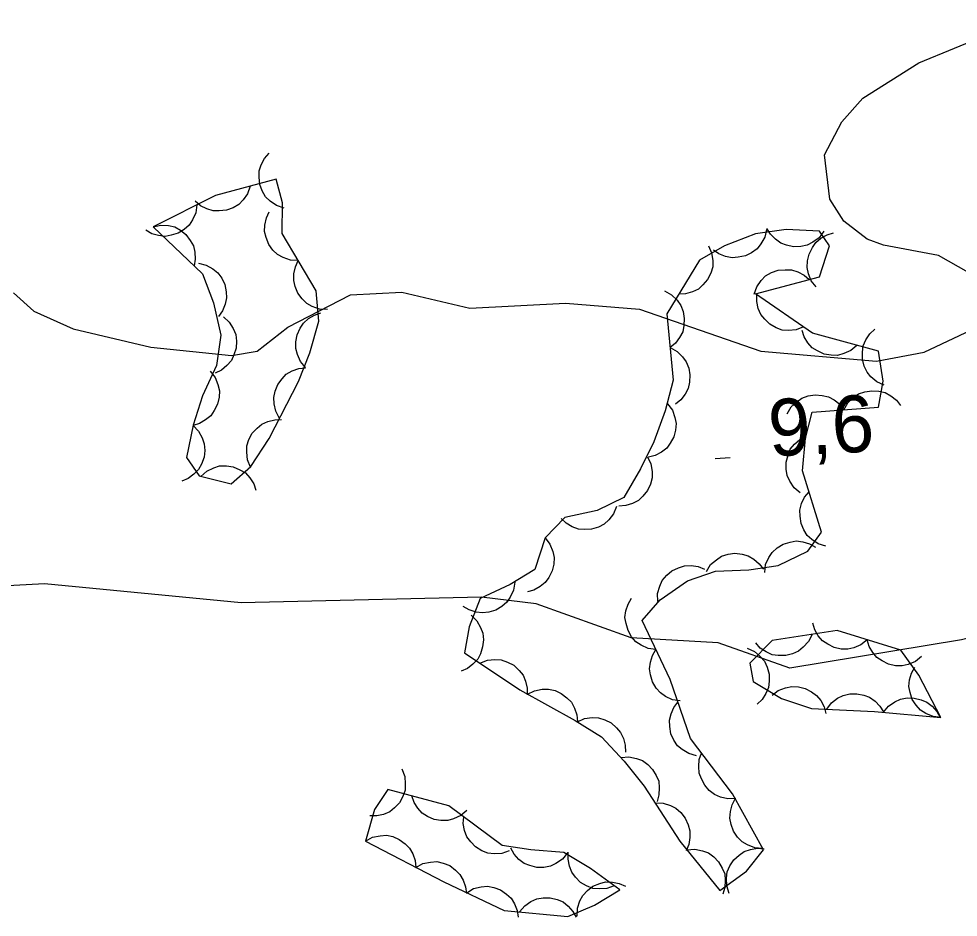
# Model space of a CAD drawing. Extents: x 336540 to 340074, y 5572036 to 5573747.
# Drawn here: x 337134.28 to 337183.84, y 5573488.56 to 5573535.96 of the extents above; entities that cross this region are included whole.
import ezdxf

# ---------------------------------------------------------------- set-up
doc = ezdxf.new("R2010")
doc.units = 0
for name, color, linetype in [('Niveau 2', 7, 'Continuous'), ('Niveau 3', 7, 'Continuous'), ('Niveau 44', 7, 'Continuous')]:
    doc.layers.add(name, color=color, linetype=linetype)

msp = doc.modelspace()

# ---------------------------------------------------------------- linework, layer by layer
at = {"layer": 'Niveau 2'}
for points in [[(337184.39, 5573522.57), (337182.81, 5573523.48), (337179.9, 5573524.02), (337179.04, 5573524.33), (337177.81, 5573525.28), (337177.07, 5573526.44), (337176.78, 5573528.79), (337177.7, 5573530.52), (337178.81, 5573531.78), (337181.76, 5573533.63), (337187.41, 5573535.96)], [(337133.99, 5573521.5), (337135.07, 5573520.53), (337137.14, 5573519.61), (337141.24, 5573518.63), (337145.5, 5573518.19), (337146.85, 5573518.42), (337148.47, 5573519.69), (337151.77, 5573521.39), (337154.48, 5573521.53), (337158.07, 5573520.69), (337163.13, 5573520.95), (337167.03, 5573520.64), (337173.43, 5573518.42), (337179.53, 5573517.89), (337182.05, 5573518.37), (337184.85, 5573519.69)], [(337231.92, 5573503.12), (337221.44, 5573502.93), (337219.55, 5573503.51), (337206.01, 5573503.16), (337204.01, 5573502.87), (337198.2, 5573503.94), (337194.25, 5573505.07), (337190.71, 5573504.88), (337184.02, 5573503.19), (337174.95, 5573501.7), (337171.17, 5573503.03), (337166.58, 5573503.3), (337161.58, 5573505.09), (337158.69, 5573505.45), (337146.01, 5573505.15), (337135.63, 5573506.14), (337131.41, 5573505.92)]]:
    msp.add_lwpolyline(points, dxfattribs=at)
at = {"layer": 'Niveau 3'}
msp.add_line((337171.01, 5573512.77), (337171.81, 5573512.81), dxfattribs=at)
at = {"layer": 'Niveau 44'}
for points in [[(337148.27, 5573525.97), (337147.87, 5573526.11), (337147.54, 5573526.34), (337147.3, 5573526.57), (337147.12, 5573526.88), (337147, 5573527.22), (337146.96, 5573527.6), (337146.96, 5573527.93), (337147.07, 5573528.26), (337147.24, 5573528.59), (337147.48, 5573528.87)], [(337141.36, 5573524.99), (337143.97, 5573522.5), (337144.54, 5573520.98), (337144.93, 5573519.27), (337144.7, 5573517.66), (337143.96, 5573516.07), (337143.47, 5573514.52), (337143.13, 5573512.81), (337143.79, 5573511.84), (337145.48, 5573511.42), (337146.52, 5573512.34), (337147.48, 5573513.81), (337149.03, 5573516.82), (337149.63, 5573518.33), (337150.1, 5573520.01), (337149.97, 5573521.61), (337148.17, 5573524.63), (337148.19, 5573526.25), (337147.85, 5573527.5), (337144.66, 5573526.63), (337141.36, 5573524.99)], [(337146.48, 5573527.13), (337146.35, 5573526.73), (337146.11, 5573526.4), (337145.88, 5573526.16), (337145.58, 5573525.99), (337145.23, 5573525.86), (337144.85, 5573525.82), (337144.53, 5573525.82), (337144.19, 5573525.93), (337143.86, 5573526.1), (337143.59, 5573526.34)], [(337143.67, 5573526.14), (337143.61, 5573525.72), (337143.44, 5573525.35), (337143.27, 5573525.07), (337143, 5573524.84), (337142.69, 5573524.65), (337142.32, 5573524.54), (337142, 5573524.48), (337141.65, 5573524.52), (337141.29, 5573524.62), (337140.98, 5573524.8)], [(337149.02, 5573523.2), (337148.61, 5573523.22), (337148.23, 5573523.36), (337147.93, 5573523.52), (337147.68, 5573523.76), (337147.47, 5573524.06), (337147.33, 5573524.42), (337147.24, 5573524.73), (337147.26, 5573525.08), (337147.34, 5573525.45), (337147.49, 5573525.77)], [(337141.36, 5573524.99), (337141.77, 5573525.08), (337142.17, 5573525.05), (337142.5, 5573524.98), (337142.8, 5573524.81), (337143.09, 5573524.58), (337143.32, 5573524.27), (337143.49, 5573523.99), (337143.57, 5573523.64), (337143.59, 5573523.27), (337143.53, 5573522.92)], [(337162.05, 5573508.57), (337161.5, 5573506.91), (337160.21, 5573506.12), (337158.62, 5573505.37), (337158.03, 5573503.88), (337157.79, 5573502.51), (337160.71, 5573500.55), (337163.64, 5573498.94), (337165.02, 5573498.07), (337166.21, 5573496.79), (337167.28, 5573495.48), (337169.15, 5573492.58), (337171.27, 5573489.97), (337172.68, 5573490.99), (337173.56, 5573492.11), (337171.93, 5573495.07), (337169.72, 5573497.98), (337168.64, 5573501.11), (337167.16, 5573504.22), (337168.12, 5573505.31), (337169.56, 5573506.31), (337171.03, 5573506.82), (337172.79, 5573506.89), (337174.35, 5573507.11), (337175.91, 5573507.88), (337176.63, 5573508.88), (337175.62, 5573512.11), (337175.79, 5573513.84), (337176.13, 5573515.21), (337179.63, 5573515.47), (337179.89, 5573516.85), (337179.63, 5573518.42), (337176.16, 5573519.37), (337173.15, 5573521.45), (337176.52, 5573522.34), (337177.05, 5573523.98), (337176.52, 5573524.76), (337174.77, 5573524.85), (337173.14, 5573524.62), (337171.51, 5573523.99), (337170.19, 5573523.22), (337168.47, 5573520.39), (337168.81, 5573516.89), (337168.38, 5573515.28), (337167.79, 5573513.64), (337167.07, 5573512.21), (337166.2, 5573510.7), (337164.8, 5573510.01), (337163.09, 5573509.64), (337162.05, 5573508.57)], [(337173.72, 5573524.85), (337173.63, 5573524.44), (337173.43, 5573524.09), (337173.23, 5573523.82), (337172.94, 5573523.62), (337172.61, 5573523.45), (337172.24, 5573523.38), (337171.91, 5573523.35), (337171.57, 5573523.42), (337171.22, 5573523.56), (337170.93, 5573523.76)], [(337176.75, 5573524.75), (337176.5, 5573524.41), (337176.17, 5573524.18), (337175.88, 5573524.02), (337175.53, 5573523.95), (337175.16, 5573523.93), (337174.79, 5573524.02), (337174.48, 5573524.12), (337174.2, 5573524.33), (337173.94, 5573524.59), (337173.75, 5573524.9)], [(337176.35, 5573521.81), (337176.09, 5573522.13), (337175.94, 5573522.51), (337175.87, 5573522.84), (337175.89, 5573523.19), (337175.97, 5573523.55), (337176.15, 5573523.89), (337176.33, 5573524.16), (337176.6, 5573524.38), (337176.92, 5573524.56), (337177.27, 5573524.66)], [(337170.66, 5573523.99), (337170.83, 5573523.61), (337170.89, 5573523.21), (337170.89, 5573522.88), (337170.79, 5573522.54), (337170.62, 5573522.21), (337170.37, 5573521.92), (337170.14, 5573521.7), (337169.82, 5573521.55), (337169.46, 5573521.45), (337169.1, 5573521.43)], [(337150.56, 5573520.62), (337150.14, 5573520.64), (337149.76, 5573520.78), (337149.47, 5573520.94), (337149.22, 5573521.18), (337149, 5573521.48), (337148.86, 5573521.84), (337148.78, 5573522.16), (337148.79, 5573522.51), (337148.87, 5573522.87), (337149.02, 5573523.2)], [(337143.76, 5573523.07), (337144.16, 5573522.97), (337144.51, 5573522.76), (337144.77, 5573522.56), (337144.98, 5573522.27), (337145.14, 5573521.94), (337145.21, 5573521.56), (337145.24, 5573521.24), (337145.16, 5573520.9), (337145.02, 5573520.55), (337144.81, 5573520.26)], [(337173.08, 5573521.43), (337173.21, 5573521.82), (337173.45, 5573522.15), (337173.68, 5573522.39), (337173.99, 5573522.57), (337174.34, 5573522.69), (337174.72, 5573522.72), (337175.04, 5573522.72), (337175.38, 5573522.61), (337175.71, 5573522.43), (337175.98, 5573522.2)], [(337168.35, 5573521.6), (337168.72, 5573521.4), (337169.01, 5573521.11), (337169.2, 5573520.84), (337169.33, 5573520.52), (337169.39, 5573520.15), (337169.37, 5573519.77), (337169.31, 5573519.45), (337169.14, 5573519.14), (337168.92, 5573518.84), (337168.64, 5573518.61)], [(337175.68, 5573519.7), (337175.29, 5573519.55), (337174.89, 5573519.52), (337174.56, 5573519.54), (337174.23, 5573519.66), (337173.9, 5573519.84), (337173.63, 5573520.11), (337173.42, 5573520.36), (337173.29, 5573520.68), (337173.21, 5573521.05), (337173.21, 5573521.41)], [(337145.07, 5573520.24), (337145.38, 5573519.96), (337145.59, 5573519.62), (337145.72, 5573519.31), (337145.76, 5573518.96), (337145.74, 5573518.59), (337145.62, 5573518.23), (337145.49, 5573517.93), (337145.26, 5573517.67), (337144.97, 5573517.43), (337144.64, 5573517.27)], [(337149.41, 5573517.56), (337149.14, 5573517.88), (337148.98, 5573518.25), (337148.89, 5573518.57), (337148.9, 5573518.92), (337148.97, 5573519.28), (337149.13, 5573519.63), (337149.3, 5573519.91), (337149.56, 5573520.14), (337149.88, 5573520.33), (337150.22, 5573520.45)], [(337178.49, 5573518.73), (337178.17, 5573518.46), (337177.8, 5573518.3), (337177.48, 5573518.2), (337177.13, 5573518.21), (337176.77, 5573518.27), (337176.42, 5573518.44), (337176.14, 5573518.6), (337175.91, 5573518.87), (337175.71, 5573519.18), (337175.6, 5573519.52)], [(337179.93, 5573516.63), (337179.55, 5573516.8), (337179.24, 5573517.07), (337179.03, 5573517.32), (337178.88, 5573517.64), (337178.79, 5573518), (337178.79, 5573518.38), (337178.83, 5573518.71), (337178.97, 5573519.03), (337179.18, 5573519.34), (337179.44, 5573519.58)], [(337168.64, 5573518.61), (337169.01, 5573518.41), (337169.3, 5573518.12), (337169.49, 5573517.86), (337169.62, 5573517.53), (337169.68, 5573517.17), (337169.66, 5573516.78), (337169.6, 5573516.46), (337169.43, 5573516.15), (337169.21, 5573515.86), (337168.93, 5573515.63)], [(337144.37, 5573517.37), (337144.63, 5573517.04), (337144.78, 5573516.67), (337144.86, 5573516.34), (337144.84, 5573515.99), (337144.76, 5573515.63), (337144.59, 5573515.29), (337144.41, 5573515.02), (337144.13, 5573514.8), (337143.81, 5573514.61), (337143.47, 5573514.51)], [(337148.03, 5573514.88), (337147.83, 5573515.25), (337147.75, 5573515.65), (337147.73, 5573515.98), (337147.8, 5573516.32), (337147.94, 5573516.66), (337148.17, 5573516.97), (337148.39, 5573517.21), (337148.7, 5573517.38), (337149.05, 5573517.51), (337149.41, 5573517.55)], [(337177.81, 5573515.33), (337178.02, 5573515.7), (337178.32, 5573515.98), (337178.58, 5573516.17), (337178.92, 5573516.28), (337179.28, 5573516.34), (337179.66, 5573516.31), (337179.98, 5573516.24), (337180.29, 5573516.07), (337180.58, 5573515.84), (337180.8, 5573515.56)], [(337174.82, 5573515.11), (337175.03, 5573515.48), (337175.32, 5573515.75), (337175.59, 5573515.95), (337175.92, 5573516.06), (337176.29, 5573516.12), (337176.67, 5573516.08), (337176.99, 5573516.02), (337177.3, 5573515.85), (337177.59, 5573515.62), (337177.81, 5573515.33)], [(337168.51, 5573515.65), (337168.76, 5573515.32), (337168.89, 5573514.93), (337168.96, 5573514.61), (337168.93, 5573514.26), (337168.84, 5573513.9), (337168.65, 5573513.57), (337168.46, 5573513.3), (337168.18, 5573513.09), (337167.85, 5573512.92), (337167.5, 5573512.83)], [(337146.5, 5573512.31), (337146.34, 5573512.69), (337146.3, 5573513.1), (337146.31, 5573513.43), (337146.42, 5573513.76), (337146.59, 5573514.09), (337146.85, 5573514.37), (337147.1, 5573514.58), (337147.42, 5573514.72), (337147.78, 5573514.81), (337148.14, 5573514.82)], [(337143.47, 5573514.51), (337143.76, 5573514.21), (337143.95, 5573513.85), (337144.06, 5573513.54), (337144.09, 5573513.19), (337144.05, 5573512.83), (337143.91, 5573512.47), (337143.76, 5573512.18), (337143.51, 5573511.93), (337143.21, 5573511.71), (337142.88, 5573511.57)], [(337175.51, 5573510.95), (337175.18, 5573511.22), (337174.96, 5573511.56), (337174.82, 5573511.86), (337174.76, 5573512.2), (337174.77, 5573512.57), (337174.87, 5573512.94), (337174.98, 5573513.25), (337175.21, 5573513.52), (337175.48, 5573513.77), (337175.8, 5573513.94)], [(337167.44, 5573512.85), (337167.62, 5573512.48), (337167.69, 5573512.07), (337167.7, 5573511.74), (337167.6, 5573511.4), (337167.45, 5573511.07), (337167.2, 5573510.77), (337166.97, 5573510.55), (337166.66, 5573510.39), (337166.3, 5573510.28), (337165.94, 5573510.25)], [(337143.88, 5573511.82), (337144.19, 5573512.1), (337144.56, 5573512.27), (337144.87, 5573512.37), (337145.23, 5573512.37), (337145.59, 5573512.32), (337145.94, 5573512.16), (337146.23, 5573512), (337146.46, 5573511.74), (337146.67, 5573511.43), (337146.79, 5573511.09)], [(337176.86, 5573508.14), (337176.46, 5573508.26), (337176.12, 5573508.48), (337175.88, 5573508.7), (337175.69, 5573509), (337175.55, 5573509.34), (337175.5, 5573509.72), (337175.49, 5573510.04), (337175.58, 5573510.38), (337175.74, 5573510.72), (337175.97, 5573511)], [(337165.82, 5573510.23), (337165.66, 5573509.84), (337165.41, 5573509.53), (337165.17, 5573509.3), (337164.86, 5573509.14), (337164.5, 5573509.03), (337164.12, 5573509.01), (337163.8, 5573509.03), (337163.47, 5573509.16), (337163.15, 5573509.35), (337162.89, 5573509.6)], [(337162.05, 5573508.57), (337162.3, 5573508.24), (337162.45, 5573507.86), (337162.52, 5573507.54), (337162.5, 5573507.19), (337162.42, 5573506.83), (337162.24, 5573506.49), (337162.05, 5573506.22), (337161.78, 5573506), (337161.45, 5573505.82), (337161.11, 5573505.72)], [(337173.63, 5573506.75), (337173.68, 5573507.17), (337173.85, 5573507.54), (337174.03, 5573507.81), (337174.29, 5573508.05), (337174.61, 5573508.24), (337174.98, 5573508.35), (337175.3, 5573508.41), (337175.65, 5573508.36), (337176, 5573508.26), (337176.32, 5573508.08)], [(337170.56, 5573506.8), (337170.78, 5573507.16), (337171.08, 5573507.42), (337171.36, 5573507.61), (337171.7, 5573507.71), (337172.06, 5573507.76), (337172.44, 5573507.71), (337172.76, 5573507.63), (337173.06, 5573507.45), (337173.34, 5573507.21), (337173.56, 5573506.92)], [(337167.99, 5573505.22), (337167.98, 5573505.64), (337168.1, 5573506.03), (337168.23, 5573506.33), (337168.46, 5573506.6), (337168.74, 5573506.83), (337169.09, 5573506.99), (337169.4, 5573507.1), (337169.75, 5573507.11), (337170.12, 5573507.06), (337170.45, 5573506.93)], [(337160.45, 5573506.23), (337160.38, 5573505.82), (337160.21, 5573505.45), (337160.02, 5573505.18), (337159.76, 5573504.95), (337159.44, 5573504.76), (337159.07, 5573504.66), (337158.75, 5573504.61), (337158.4, 5573504.66), (337158.04, 5573504.77), (337157.73, 5573504.95)], [(337167.89, 5573502.68), (337167.48, 5573502.74), (337167.11, 5573502.91), (337166.84, 5573503.09), (337166.61, 5573503.36), (337166.42, 5573503.68), (337166.32, 5573504.05), (337166.26, 5573504.37), (337166.31, 5573504.72), (337166.42, 5573505.07), (337166.61, 5573505.39)], [(337158.14, 5573504.49), (337158.44, 5573504.2), (337158.64, 5573503.85), (337158.76, 5573503.54), (337158.79, 5573503.19), (337158.75, 5573502.82), (337158.63, 5573502.46), (337158.49, 5573502.17), (337158.24, 5573501.91), (337157.95, 5573501.69), (337157.62, 5573501.54)], [(337179.04, 5573503.19), (337178.71, 5573502.93), (337178.33, 5573502.78), (337178.01, 5573502.7), (337177.66, 5573502.71), (337177.3, 5573502.79), (337176.96, 5573502.96), (337176.69, 5573503.14), (337176.46, 5573503.41), (337176.27, 5573503.73), (337176.17, 5573504.07)], [(337182.93, 5573499.1), (337181.77, 5573501.33), (337180.81, 5573502.65), (337177.45, 5573503.68), (337174.03, 5573503.16), (337172.85, 5573501.96), (337173.02, 5573501), (337174.52, 5573500.1), (337176.1, 5573499.57), (337179.43, 5573499.41), (337182.93, 5573499.1)], [(337176.13, 5573503.48), (337175.95, 5573503.1), (337175.67, 5573502.8), (337175.42, 5573502.59), (337175.1, 5573502.45), (337174.74, 5573502.36), (337174.35, 5573502.37), (337174.03, 5573502.41), (337173.71, 5573502.56), (337173.4, 5573502.76), (337173.16, 5573503.03)], [(337181.91, 5573502.31), (337181.58, 5573502.05), (337181.2, 5573501.9), (337180.88, 5573501.82), (337180.53, 5573501.83), (337180.17, 5573501.91), (337179.83, 5573502.08), (337179.55, 5573502.26), (337179.33, 5573502.53), (337179.14, 5573502.85), (337179.04, 5573503.19)], [(337169.18, 5573499.97), (337168.77, 5573500.03), (337168.4, 5573500.21), (337168.13, 5573500.39), (337167.9, 5573500.65), (337167.71, 5573500.97), (337167.61, 5573501.34), (337167.55, 5573501.66), (337167.6, 5573502.01), (337167.71, 5573502.37), (337167.89, 5573502.68)], [(337172.71, 5573502.75), (337173.09, 5573502.58), (337173.4, 5573502.31), (337173.62, 5573502.07), (337173.77, 5573501.75), (337173.86, 5573501.39), (337173.86, 5573501.01), (337173.83, 5573500.68), (337173.69, 5573500.36), (337173.49, 5573500.05), (337173.23, 5573499.8)], [(337158.61, 5573501.96), (337159, 5573502.12), (337159.4, 5573502.15), (337159.73, 5573502.14), (337160.06, 5573502.02), (337160.39, 5573501.85), (337160.67, 5573501.58), (337160.88, 5573501.33), (337161.01, 5573501.01), (337161.1, 5573500.65), (337161.1, 5573500.29)], [(337182.93, 5573499.1), (337182.52, 5573499.15), (337182.14, 5573499.31), (337181.86, 5573499.48), (337181.62, 5573499.74), (337181.42, 5573500.05), (337181.31, 5573500.42), (337181.24, 5573500.74), (337181.28, 5573501.09), (337181.37, 5573501.44), (337181.55, 5573501.76)], [(337161.12, 5573500.32), (337161.49, 5573500.51), (337161.89, 5573500.59), (337162.22, 5573500.6), (337162.57, 5573500.52), (337162.9, 5573500.37), (337163.2, 5573500.13), (337163.44, 5573499.9), (337163.6, 5573499.59), (337163.72, 5573499.24), (337163.75, 5573498.88)], [(337174.02, 5573500.27), (337174.35, 5573500.52), (337174.73, 5573500.66), (337175.06, 5573500.74), (337175.41, 5573500.71), (337175.77, 5573500.63), (337176.1, 5573500.45), (337176.37, 5573500.26), (337176.59, 5573499.99), (337176.77, 5573499.66), (337176.86, 5573499.31)], [(337176.91, 5573499.53), (337177.16, 5573499.87), (337177.48, 5573500.11), (337177.77, 5573500.26), (337178.12, 5573500.34), (337178.49, 5573500.35), (337178.86, 5573500.27), (337179.17, 5573500.17), (337179.46, 5573499.96), (337179.71, 5573499.69), (337179.9, 5573499.39)], [(337170.03, 5573497.08), (337169.63, 5573497.19), (337169.28, 5573497.4), (337169.03, 5573497.61), (337168.83, 5573497.9), (337168.68, 5573498.24), (337168.62, 5573498.62), (337168.6, 5573498.95), (337168.69, 5573499.29), (337168.84, 5573499.63), (337169.05, 5573499.91)], [(337179.9, 5573499.37), (337180.16, 5573499.69), (337180.5, 5573499.92), (337180.8, 5573500.07), (337181.14, 5573500.13), (337181.51, 5573500.12), (337181.89, 5573500.03), (337182.19, 5573499.91), (337182.47, 5573499.69), (337182.71, 5573499.42), (337182.89, 5573499.1)], [(337163.75, 5573498.87), (337164.13, 5573499.04), (337164.53, 5573499.09), (337164.86, 5573499.08), (337165.2, 5573498.98), (337165.53, 5573498.81), (337165.81, 5573498.55), (337166.03, 5573498.31), (337166.18, 5573497.99), (337166.27, 5573497.63), (337166.29, 5573497.27)], [(337166.05, 5573496.99), (337166.47, 5573497.02), (337166.86, 5573496.94), (337167.18, 5573496.83), (337167.46, 5573496.62), (337167.72, 5573496.36), (337167.91, 5573496.03), (337168.04, 5573495.73), (337168.07, 5573495.38), (337168.05, 5573495.01), (337167.95, 5573494.66)], [(337172.11, 5573494.83), (337171.69, 5573494.81), (337171.3, 5573494.9), (337170.99, 5573495.03), (337170.71, 5573495.24), (337170.47, 5573495.52), (337170.29, 5573495.86), (337170.17, 5573496.16), (337170.15, 5573496.51), (337170.18, 5573496.88), (337170.3, 5573497.22)], [(337154.48, 5573496.38), (337154.64, 5573495.99), (337154.67, 5573495.59), (337154.66, 5573495.26), (337154.54, 5573494.93), (337154.36, 5573494.6), (337154.1, 5573494.33), (337153.85, 5573494.12), (337153.52, 5573493.98), (337153.16, 5573493.9), (337152.8, 5573493.9)], [(337152.57, 5573492.58), (337156.7, 5573490.43), (337159.88, 5573488.92), (337163.25, 5573488.6), (337164.66, 5573489.19), (337165.98, 5573490), (337164.44, 5573491.13), (337163.04, 5573491.97), (337161.3, 5573492.11), (337159.78, 5573492.34), (337156.97, 5573494.44), (337153.75, 5573495.3), (337153.04, 5573494.25), (337152.57, 5573492.58)], [(337157.91, 5573494.19), (337157.59, 5573493.92), (337157.22, 5573493.75), (337156.91, 5573493.66), (337156.55, 5573493.66), (337156.19, 5573493.72), (337155.84, 5573493.88), (337155.56, 5573494.05), (337155.33, 5573494.31), (337155.13, 5573494.62), (337155.01, 5573494.96)], [(337167.85, 5573494.59), (337168.27, 5573494.58), (337168.66, 5573494.46), (337168.95, 5573494.31), (337169.21, 5573494.08), (337169.44, 5573493.78), (337169.59, 5573493.43), (337169.69, 5573493.12), (337169.68, 5573492.77), (337169.62, 5573492.4), (337169.48, 5573492.07)], [(337173.52, 5573492.18), (337173.11, 5573492.22), (337172.73, 5573492.37), (337172.44, 5573492.53), (337172.2, 5573492.79), (337171.99, 5573493.1), (337171.87, 5573493.46), (337171.79, 5573493.78), (337171.82, 5573494.13), (337171.91, 5573494.49), (337172.07, 5573494.81)], [(337160.15, 5573492.06), (337159.76, 5573491.92), (337159.35, 5573491.91), (337159.02, 5573491.94), (337158.7, 5573492.07), (337158.38, 5573492.27), (337158.12, 5573492.54), (337157.92, 5573492.8), (337157.8, 5573493.13), (337157.73, 5573493.5), (337157.75, 5573493.86)], [(337152.57, 5573492.58), (337152.94, 5573492.78), (337153.34, 5573492.86), (337153.67, 5573492.88), (337154.01, 5573492.81), (337154.35, 5573492.66), (337154.66, 5573492.43), (337154.89, 5573492.21), (337155.06, 5573491.9), (337155.19, 5573491.55), (337155.23, 5573491.19)], [(337163.22, 5573491.96), (337162.96, 5573491.63), (337162.62, 5573491.4), (337162.33, 5573491.25), (337161.98, 5573491.19), (337161.61, 5573491.19), (337161.24, 5573491.28), (337160.94, 5573491.39), (337160.66, 5573491.61), (337160.41, 5573491.88), (337160.23, 5573492.2)], [(337165.69, 5573490.21), (337165.3, 5573490.07), (337164.89, 5573490.05), (337164.56, 5573490.08), (337164.23, 5573490.21), (337163.92, 5573490.4), (337163.65, 5573490.68), (337163.45, 5573490.93), (337163.33, 5573491.26), (337163.26, 5573491.63), (337163.27, 5573491.99)], [(337169.53, 5573492.11), (337169.95, 5573492.15), (337170.35, 5573492.06), (337170.66, 5573491.95), (337170.94, 5573491.74), (337171.2, 5573491.48), (337171.39, 5573491.15), (337171.52, 5573490.85), (337171.55, 5573490.5), (337171.53, 5573490.13), (337171.42, 5573489.78)], [(337171.76, 5573489.81), (337171.63, 5573490.21), (337171.62, 5573490.62), (337171.66, 5573490.95), (337171.8, 5573491.27), (337172, 5573491.58), (337172.29, 5573491.84), (337172.55, 5573492.03), (337172.88, 5573492.14), (337173.25, 5573492.2), (337173.61, 5573492.17)], [(337155.23, 5573491.19), (337155.6, 5573491.39), (337156, 5573491.47), (337156.33, 5573491.5), (337156.67, 5573491.42), (337157.01, 5573491.28), (337157.32, 5573491.05), (337157.55, 5573490.82), (337157.73, 5573490.52), (337157.85, 5573490.17), (337157.89, 5573489.81)], [(337157.91, 5573489.85), (337158.27, 5573490.07), (337158.67, 5573490.16), (337159, 5573490.2), (337159.34, 5573490.13), (337159.69, 5573490), (337160, 5573489.78), (337160.25, 5573489.57), (337160.43, 5573489.27), (337160.57, 5573488.92), (337160.62, 5573488.57)], [(337163.73, 5573488.62), (337163.75, 5573489.04), (337163.88, 5573489.42), (337164.04, 5573489.71), (337164.28, 5573489.97), (337164.57, 5573490.19), (337164.93, 5573490.33), (337165.24, 5573490.42), (337165.6, 5573490.41), (337165.96, 5573490.34), (337166.29, 5573490.19)], [(337160.7, 5573488.84), (337160.97, 5573489.16), (337161.3, 5573489.39), (337161.6, 5573489.53), (337161.95, 5573489.59), (337162.32, 5573489.59), (337162.69, 5573489.49), (337162.99, 5573489.37), (337163.27, 5573489.15), (337163.51, 5573488.87), (337163.69, 5573488.56)]]:
    msp.add_lwpolyline(points, dxfattribs=at)

# ---------------------------------------------------------------- texts
at = {"layer": 'Niveau 3'}
msp.add_text('9,6    ', height=3, rotation=2.7712, dxfattribs=at).set_placement((337173.89, 5573512.87))

doc.saveas('drawing.dxf')
